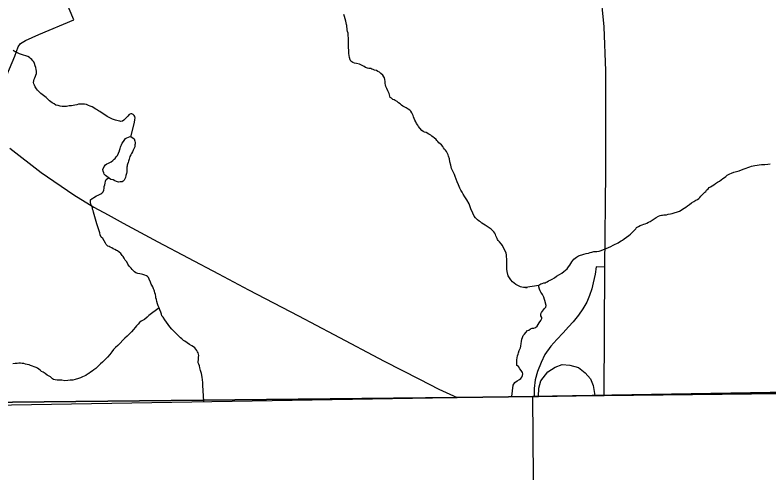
# Model space of a CAD drawing. Extents: x 2010165 to 2382125, y 1060529 to 1407316.
# Drawn here: x 2200517 to 2207531, y 1194340 to 1198595 of the extents above; entities that cross this region are included whole.
import ezdxf

# ---------------------------------------------------------------- set-up
doc = ezdxf.new("R2010")
doc.units = 0
for name, color, linetype in [('GM_X_Adjacent_County', 7, 'Continuous'), ('GM_X_City_Street', 7, 'Continuous'), ('GM_X_Corporation', 7, 'Continuous'), ('GM_X_County', 7, 'Continuous'), ('GM_X_Interchange_Ramps', 7, 'Continuous'), ('GM_X_Interstate_Route', 7, 'Continuous'), ('GM_X_Minor_Lake', 7, 'Continuous'), ('GM_X_Minor_River', 7, 'Continuous')]:
    doc.layers.add(name, color=color, linetype=linetype)

msp = doc.modelspace()

# ---------------------------------------------------------------- linework, layer by layer
at = {"layer": 'GM_X_Adjacent_County'}
msp.add_lwpolyline([(2192737.6, 1194839.7), (2198605.6, 1194974.2), (2199009.7, 1194982.8), (2204631.8, 1195039.6), (2205347.9, 1195050.5), (2205386.6, 1195051.1), (2205910.4, 1195059.1), (2205996.9, 1195060.4), (2208466.7, 1195086.6), (2214754.4, 1195227), (2218436, 1195308), (2224284, 1195428.9)], dxfattribs=at)
at = {"layer": 'GM_X_City_Street'}
for points in [[(2201062.6, 1198550.4), (2200740.4, 1199311.9), (2200689.2, 1199433.9)], [(2199009.7, 1194982.8), (2199054.4, 1195000.8), (2199096.5, 1195048.9), (2199308.4, 1195502.8), (2199721.6, 1196398.6), (2200014.7, 1197046.3), (2200229.4, 1197558.7), (2200414.9, 1197976.5), (2200515.5, 1198214.5), (2200547.4, 1198299.9), (2200566.5, 1198329.3), (2200615, 1198358.6), (2200739.9, 1198414.7), (2201062.6, 1198550.4)]]:
    msp.add_lwpolyline(points, dxfattribs=at)
at = {"layer": 'GM_X_Corporation'}
for points in [[(2225489.9, 1195453.9), (2213202.5, 1195199), (2210879.2, 1195154.6), (2209126.8, 1195115.5), (2208833.2, 1195110.6), (2205335.3, 1195051.8), (2197309.3, 1194916.9), (2196632.3, 1194905.5), (2196205.1, 1208275.6), (2197215.9, 1208288.2), (2199497, 1208304.3), (2199654.4, 1208314.4), (2199834.9, 1208326), (2199872.3, 1208332.6), (2204445.3, 1208317.3), (2204662.3, 1210529.8), (2204447.2, 1221938.7)], [(2205380.8, 1189374), (2205335.3, 1195051.8), (2208833.2, 1195110.6), (2208834.3, 1194880.4), (2209634.8, 1194876.7), (2209694, 1194860.1), (2209758.7, 1194828.6), (2209892.1, 1194715.8), (2210886.7, 1194715.4), (2210879.2, 1195154.6), (2213202.5, 1195199), (2213203.5, 1195138.9), (2211060.9, 1194048.1), (2211051.6, 1194591.3), (2210004.4, 1194618.8), (2209949.2, 1194667.7), (2209948.6, 1194580.7), (2209946.9, 1194358.4), (2209934.6, 1194108.7)]]:
    msp.add_lwpolyline(points, dxfattribs=at)
at = {"layer": 'GM_X_County'}
msp.add_lwpolyline([(2224284, 1195428.9), (2218436, 1195308), (2214754.4, 1195227), (2208466.7, 1195086.6), (2205996.9, 1195060.4), (2205910.4, 1195059.1), (2205386.6, 1195051.1), (2205347.9, 1195050.5), (2204631.8, 1195039.6), (2199009.7, 1194982.8), (2198605.6, 1194974.2), (2192737.6, 1194839.7)], dxfattribs=at)
at = {"layer": 'GM_X_Interchange_Ramps'}
for points in [[(2206005.6, 1196253.6), (2205924.4, 1196256.7), (2205913.2, 1196185.9), (2205897.1, 1196106.4), (2205882.2, 1196050.6), (2205862.3, 1195989.7), (2205836.2, 1195926.3), (2205800.2, 1195865.5), (2205758, 1195805.9), (2205708.3, 1195743.8), (2205666.1, 1195697.8), (2205617.3, 1195643.2), (2205556.8, 1195581), (2205502.8, 1195519.2), (2205446.2, 1195441.9), (2205412.2, 1195366.6), (2205377.9, 1195281.7), (2205356.8, 1195205.9), (2205345.4, 1195123.3), (2205347.9, 1195050.5)], [(2205386.6, 1195051.1), (2205390.3, 1195127.7), (2205407.4, 1195194.9), (2205474.2, 1195280.7), (2205541, 1195323.7), (2205608.9, 1195346.3), (2205679.3, 1195342.7), (2205760.4, 1195318.9), (2205822.4, 1195271.2), (2205870.1, 1195213.9), (2205897.1, 1195151.8), (2205910.4, 1195059.1)]]:
    msp.add_lwpolyline(points, dxfattribs=at)
at = {"layer": 'GM_X_Interstate_Route'}
for points in [[(2205996.9, 1195060.4), (2206005.6, 1196253.6), (2206012.1, 1197136.9), (2206013.6, 1198077.3), (2205998.5, 1198486.3), (2205964.4, 1198834.6), (2205903.9, 1199190.5), (2205851.8, 1199390.9)], [(2200470, 1197359.4), (2200760.9, 1197132.4), (2201065.3, 1196923.8), (2201249.2, 1196810.6), (2201383.3, 1196737.2), (2201523.3, 1196661.6), (2201845.7, 1196487), (2202408.8, 1196189.1), (2202687.9, 1196042.2), (2203154.9, 1195798.8), (2203483.8, 1195626.9), (2203951, 1195379.8), (2204279.8, 1195211.5), (2204459.7, 1195118.8), (2204631.8, 1195039.6)]]:
    msp.add_lwpolyline(points, dxfattribs=at)
at = {"layer": 'GM_X_Minor_Lake'}
for points in [[(2201488.8, 1197334.8), (2201488.8, 1197334.9), (2201494.3, 1197355.1), (2201497.9, 1197367.3), (2201501.7, 1197377.4), (2201507.4, 1197389.6), (2201514.9, 1197405.9), (2201526.6, 1197420.2), (2201532.3, 1197430.4), (2201545.9, 1197446.8), (2201555.8, 1197453.1), (2201571.6, 1197461.6), (2201587.5, 1197466), (2201597.6, 1197462.3), (2201611.9, 1197454.6), (2201624.2, 1197444.9), (2201630.8, 1197423), (2201633.1, 1197411), (2201633.4, 1197398.9), (2201631.7, 1197388.9), (2201630.2, 1197370.8), (2201622.7, 1197350.5), (2201617, 1197340.3), (2201609.4, 1197324), (2201601.8, 1197309.8), (2201594.1, 1197297.5), (2201586.5, 1197281.3), (2201582.8, 1197269.1), (2201579.1, 1197257), (2201575.4, 1197246.8), (2201571.6, 1197236.7), (2201568, 1197224.6), (2201562.3, 1197210.3), (2201560.6, 1197200.3), (2201558.9, 1197190.2), (2201557.1, 1197180.1), (2201557.4, 1197170.1), (2201555.8, 1197156), (2201556.3, 1197137.9), (2201552.7, 1197121.7), (2201549.2, 1197103.6), (2201545.6, 1197085.4), (2201537.9, 1197073.2), (2201532.3, 1197061), (2201524.5, 1197050.7), (2201514.6, 1197046.4), (2201494.6, 1197043.9), (2201480.6, 1197043.6), (2201470.5, 1197045.3), (2201460.4, 1197049), (2201446.2, 1197054.7), (2201430, 1197062.3), (2201409.8, 1197065.8)], [(2201409.8, 1197065.8), (2201358.6, 1197104.6), (2201346.3, 1197116.3), (2201341.9, 1197130.3), (2201335.5, 1197144.1), (2201333.1, 1197160.1), (2201346.3, 1197188.6), (2201360, 1197203), (2201371.8, 1197211.4), (2201387.6, 1197219.8), (2201397.5, 1197224.1), (2201411.3, 1197232.5), (2201427, 1197244.9), (2201438.7, 1197257.3), (2201448.6, 1197261.6), (2201458.2, 1197277.9), (2201469.9, 1197290.2), (2201488.8, 1197334.8)]]:
    msp.add_lwpolyline(points, dxfattribs=at)
at = {"layer": 'GM_X_Minor_River'}
for points in [[(2204221.2, 1197661.7), (2204214.8, 1197673.6), (2204208.4, 1197687.4), (2204200, 1197701.3), (2204189.8, 1197711), (2204175.5, 1197720.7), (2204165.3, 1197726.5), (2204155.1, 1197732.2), (2204124.6, 1197749.5), (2204112.3, 1197757.2), (2204100, 1197768.9), (2204085.6, 1197780.6), (2204071.3, 1197792.3), (2204055, 1197801.9), (2204042.8, 1197807.6), (2204032.6, 1197811.3), (2204018.3, 1197823), (2204008.1, 1197828.8), (2204003.8, 1197840.7), (2203997.1, 1197864.6), (2203986.4, 1197890.4), (2203975.8, 1197912.2), (2203967.3, 1197930.1), (2203962.8, 1197946), (2203960.5, 1197960), (2203960, 1197978.1), (2203957.5, 1197996.1), (2203955.1, 1198010.1), (2203948.8, 1198022), (2203940.4, 1198035.8), (2203919.8, 1198053.3), (2203907.5, 1198063.1), (2203893.3, 1198070.7), (2203879.1, 1198078.4), (2203862.9, 1198084), (2203848.7, 1198087.6), (2203836.6, 1198091.3), (2203826.4, 1198097.1), (2203808.3, 1198098.6), (2203796.2, 1198102.3), (2203778, 1198107.8), (2203765.8, 1198115.6), (2203745.4, 1198127.1), (2203721, 1198138.5), (2203694.8, 1198145.8), (2203674.6, 1198149.3), (2203660.5, 1198152.9), (2203642.1, 1198166.5), (2203635.7, 1198180.4), (2203629.1, 1198200.3), (2203624.6, 1198220.3), (2203622.1, 1198238.3), (2203621.6, 1198256.3), (2203620.4, 1198302.5), (2203619.8, 1198322.6), (2203619.1, 1198348.6), (2203618.3, 1198380.7), (2203617.6, 1198404.8), (2203615, 1198426.8), (2203610.6, 1198442.8), (2203608.2, 1198456.8), (2203605.8, 1198470.8), (2203605.4, 1198484.8), (2203605.1, 1198496.9), (2203600.8, 1198508.8), (2203598.4, 1198522.8), (2203594, 1198538.7), (2203587.4, 1198558.6), (2203580.7, 1198582.6), (2203576.2, 1198600.5)], [(2201595.1, 1197463.2), (2201628.1, 1197595.6), (2201631.3, 1197625.8), (2201635, 1197637.9), (2201632.6, 1197651.9), (2201626.4, 1197661.8), (2201616.1, 1197669.6), (2201603.9, 1197677.3), (2201593.9, 1197677), (2201578, 1197670.6), (2201566.4, 1197656.2), (2201558.6, 1197646), (2201546.9, 1197635.6), (2201529.3, 1197617.1), (2201515.5, 1197608.7), (2201501.5, 1197606.3), (2201491.5, 1197608.1), (2201477.3, 1197611.7), (2201453.1, 1197617.1), (2201424.7, 1197628.4), (2201398.4, 1197639.7), (2201374, 1197651.1), (2201306.6, 1197697.6), (2201294.3, 1197705.3), (2201276, 1197716.8), (2201263.7, 1197724.6), (2201251.5, 1197732.3), (2201233.2, 1197741.8), (2201214.9, 1197749.4), (2201200.7, 1197755), (2201182.5, 1197762.6), (2201162.3, 1197766.1), (2201146.3, 1197767.6), (2201128.2, 1197767.2), (2201108.2, 1197766.7), (2201092.3, 1197762.2), (2201074.3, 1197757.7), (2201056.4, 1197755.2), (2201042.4, 1197750.9), (2201030.4, 1197750.6), (2201020.4, 1197750.3), (2201008.4, 1197748), (2200994.5, 1197745.6), (2200978.4, 1197745.2), (2200968.4, 1197744.9), (2200956.3, 1197746.6), (2200936.2, 1197748.1), (2200918, 1197753.6), (2200897.8, 1197759.1), (2200879.5, 1197768.7), (2200863.2, 1197778.3), (2200848.9, 1197788), (2200836.6, 1197797.7), (2200816, 1197819.2), (2200805.7, 1197829), (2200793.5, 1197836.7), (2200781.2, 1197846.4), (2200768.9, 1197856.1), (2200756.6, 1197865.8), (2200738.1, 1197883.4), (2200725.7, 1197897.2), (2200715.3, 1197910.9), (2200704.8, 1197926.7), (2200698.4, 1197942.6), (2200692, 1197954.5), (2200689.7, 1197968.5), (2200691.3, 1197982.6), (2200694.9, 1197998.8), (2200700.5, 1198010.9), (2200715.5, 1198051.5), (2200717.2, 1198061.6), (2200716.9, 1198073.6), (2200714.5, 1198087.6), (2200710, 1198107.6), (2200705.5, 1198123.5), (2200699, 1198143.4), (2200690.5, 1198159.3), (2200682.3, 1198169.1), (2200671.9, 1198180.9), (2200661.6, 1198190.6), (2200651.3, 1198200.4), (2200635, 1198210), (2200616.8, 1198217.6), (2200596.6, 1198223.1), (2200578.4, 1198228.6), (2200558.1, 1198236.1), (2200539.9, 1198243.7), (2200519.6, 1198253.2), (2200499.2, 1198266.7)], [(2205390.6, 1196082.3), (2205266.9, 1196062.7), (2205282.9, 1196063.1), (2205266.9, 1196062.7), (2205246.8, 1196064.2), (2205230.7, 1196065.8), (2205220.6, 1196069.5), (2205202.2, 1196079.1), (2205190.1, 1196084.8), (2205175.8, 1196092.4), (2205161.5, 1196104.1), (2205145.1, 1196115.7), (2205130.6, 1196133.4), (2205116, 1196153.1), (2205105.5, 1196170.9), (2205094.4, 1196210.8), (2205091.8, 1196232.8), (2205091.2, 1196256.9), (2205092.7, 1196273), (2205092.3, 1196289), (2205091.8, 1196307.1), (2205091.2, 1196329.1), (2205090.7, 1196349.2), (2205090.3, 1196365.3), (2205085.8, 1196381.2), (2205075, 1196409.1), (2205062.4, 1196432.8), (2205051.8, 1196452.6), (2205039.3, 1196470.4), (2205024.8, 1196488), (2205012.4, 1196499.8), (2205006.2, 1196509.6), (2205001.9, 1196519.6), (2204995.6, 1196531.4), (2204991.2, 1196543.4), (2204986.9, 1196555.3), (2204980.5, 1196569.2), (2204972.2, 1196581), (2204959.8, 1196592.8), (2204945.4, 1196606.4), (2204929, 1196618.1), (2204910.6, 1196631.6), (2204892.3, 1196643.2), (2204874, 1196652.8), (2204859.7, 1196662.4), (2204847.4, 1196672.1), (2204835.1, 1196679.8), (2204820.8, 1196691.5), (2204802.3, 1196709.1), (2204787.8, 1196726.8), (2204775, 1196752.6), (2204757.9, 1196794.3), (2204740.6, 1196840), (2204721.5, 1196877.7), (2204702.7, 1196907.3), (2204686, 1196930.9), (2204675.5, 1196948.7), (2204665, 1196966.5), (2204654.4, 1196986.3), (2204643.6, 1197018.2), (2204630.8, 1197043.9), (2204622.1, 1197069.8), (2204613.4, 1197093.7), (2204604.9, 1197113.5), (2204598.6, 1197125.4), (2204577.3, 1197169), (2204570.5, 1197199), (2204563.6, 1197230.9), (2204558.9, 1197258.9), (2204550.1, 1197284.8), (2204545.8, 1197296.7), (2204537.3, 1197314.6), (2204531, 1197326.4), (2204522.6, 1197338.3), (2204512.3, 1197350.1), (2204504, 1197359.9), (2204495.6, 1197373.7), (2204485.2, 1197387.5), (2204472.9, 1197397.2), (2204460.6, 1197408.9), (2204450.3, 1197418.7), (2204442, 1197428.5), (2204435.7, 1197438.4), (2204417.2, 1197454), (2204407.1, 1197459.7), (2204394.8, 1197469.4), (2204384.5, 1197479.2), (2204368.2, 1197488.8), (2204341.8, 1197502.2), (2204327.6, 1197507.8), (2204315.4, 1197511.6), (2204301.1, 1197523.2), (2204282.5, 1197544.8), (2204272.1, 1197558.6), (2204263.7, 1197572.4), (2204253.3, 1197586.2), (2204246.8, 1197604.1), (2204236.4, 1197617.9), (2204231.9, 1197633.8), (2204225.5, 1197647.7), (2204221.2, 1197661.7)], [(2206116.1, 1196472.5), (2206127.9, 1196478.8), (2206141.7, 1196487.2), (2206155.5, 1196495.6), (2206169.4, 1196504), (2206185.1, 1196516.5), (2206204.7, 1196531.1), (2206226.4, 1196545.7), (2206244, 1196560.2), (2206261.7, 1196576.7), (2206275.4, 1196589.1), (2206292.9, 1196607.7), (2206300.5, 1196621.9), (2206318.4, 1196630.4), (2206334.2, 1196638.9), (2206352, 1196645.4), (2206365.9, 1196651.8), (2206379.8, 1196656.1), (2206393.7, 1196662.5), (2206409.6, 1196669), (2206425.4, 1196677.4), (2206445.1, 1196690), (2206462.8, 1196702.5), (2206480.6, 1196713), (2206502.3, 1196725.6), (2206518.1, 1196732.1), (2206532.1, 1196734.4), (2206542.1, 1196736.7), (2206552.1, 1196737), (2206564.1, 1196739.3), (2206578.1, 1196739.6), (2206594, 1196744.1), (2206614, 1196746.6), (2206631.9, 1196751.1), (2206697.5, 1196772.9), (2206713.3, 1196781.3), (2206727.1, 1196789.7), (2206742.9, 1196800.2), (2206758.7, 1196810.6), (2206774.4, 1196823.1), (2206792.1, 1196835.6), (2206811.7, 1196850.2), (2206831.5, 1196862.8), (2206851.2, 1196873.3), (2206865, 1196881.7), (2206878.8, 1196890.1), (2206888.6, 1196898.4), (2206898.3, 1196910.7), (2206906.1, 1196920.9), (2206915.9, 1196929.2), (2206933.4, 1196947.8), (2206943.2, 1196956.1), (2206950.9, 1196968.3), (2206964.6, 1196980.7), (2206976.4, 1196991.1), (2206988.2, 1196999.4), (2207002, 1197007.8), (2207017.8, 1197018.2), (2207035.5, 1197030.8), (2207053.2, 1197041.3), (2207071, 1197051.8), (2207086.7, 1197064.2), (2207102.5, 1197074.7), (2207116.2, 1197085.1), (2207130, 1197095.5), (2207141.7, 1197105.8), (2207153.6, 1197112.2), (2207167.5, 1197118.6), (2207183.3, 1197125), (2207205.2, 1197133.6), (2207229, 1197140.3), (2207252.9, 1197148.9), (2207276.7, 1197157.6), (2207300.5, 1197166.2), (2207318.5, 1197170.7), (2207334.3, 1197179.1), (2207352.2, 1197183.6), (2207368.1, 1197190.1), (2207384, 1197194.5), (2207400, 1197196.9), (2207461.9, 1197206.6), (2207491.9, 1197207.4), (2207519.9, 1197210.1), (2207541.9, 1197212.7)], [(2201278.5, 1196654.7), (2201271.9, 1196676.6), (2201265.3, 1196698.6), (2201260.7, 1196718.5), (2201252.1, 1196742.4), (2201247.5, 1196762.3), (2201243, 1196780.3), (2201238.7, 1196792.2), (2201236.4, 1196802.2), (2201227.9, 1196822.1), (2201223.4, 1196838), (2201219, 1196853.9), (2201218.7, 1196864), (2201220.4, 1196878.1), (2201236.1, 1196890.6), (2201245.9, 1196896.8), (2201259.7, 1196905.2), (2201273.5, 1196913.6), (2201289.4, 1196922.1), (2201303.2, 1196928.4), (2201315.1, 1196934.8), (2201325, 1196939.1), (2201336.6, 1196953.4), (2201342.3, 1196967.6), (2201345.8, 1196985.8), (2201347.4, 1197001.9), (2201351, 1197016.1), (2201354.6, 1197032.2), (2201360.1, 1197050.4), (2201365.7, 1197066.6), (2201386.1, 1197083.8)], [(2202274.5, 1195002.7), (2202265.4, 1195154.6), (2202264.7, 1195180.7), (2202260, 1195204.7), (2202257.3, 1195230.7), (2202250.5, 1195262.6), (2202243.7, 1195290.6), (2202237, 1195316.5), (2202232.5, 1195334.5), (2202226, 1195350.3), (2202221.6, 1195364.3), (2202224.6, 1195404.5), (2202224.2, 1195416.6), (2202225.9, 1195430.7), (2202223.5, 1195444.7), (2202221.2, 1195454.6), (2202214.9, 1195466.5), (2202208.6, 1195478.4), (2202200.2, 1195490.2), (2202189.9, 1195502), (2202177.6, 1195511.7), (2202163.3, 1195521.4), (2202140.9, 1195532.9), (2202118.4, 1195550.3), (2202098, 1195563.8), (2202083.7, 1195571.5), (2202067.3, 1195585.1), (2202055, 1195594.8), (2202046.7, 1195604.7), (2202036.4, 1195614.4), (2202024.1, 1195626.2), (2202011.7, 1195639.9), (2201995.2, 1195657.5), (2201976.6, 1195677.1), (2201958, 1195696.7), (2201941.4, 1195718.4), (2201924.8, 1195740), (2201910.1, 1195763.7), (2201895.4, 1195787.4), (2201883, 1195801.2), (2201878.6, 1195815.1), (2201872.1, 1195835), (2201863.5, 1195854.9), (2201857, 1195872.8), (2201848.5, 1195892.6), (2201841.9, 1195912.5), (2201837.4, 1195932.5), (2201832.8, 1195952.4), (2201828.4, 1195966.4), (2201826.1, 1195980.4), (2201823.6, 1195998.4), (2201819.1, 1196014.3), (2201814.7, 1196028.3), (2201810.5, 1196038.2), (2201804.1, 1196052.1), (2201797.6, 1196068), (2201789.2, 1196083.8), (2201782.9, 1196095.7), (2201776.4, 1196113.6), (2201765.6, 1196139.4), (2201757.2, 1196155.3), (2201748.9, 1196165.1), (2201738.7, 1196170.8), (2201724.5, 1196178.5), (2201706.3, 1196184.1), (2201694.2, 1196185.8), (2201678.1, 1196189.3), (2201659.9, 1196192.9), (2201641.7, 1196200.4), (2201627.4, 1196210.1), (2201617.1, 1196219.9), (2201606.7, 1196231.6), (2201596.4, 1196241.4), (2201588.2, 1196251.2), (2201577.8, 1196263), (2201567.4, 1196278.8), (2201556.7, 1196302.6), (2201542.2, 1196318.3), (2201531.7, 1196336.1), (2201523.3, 1196349.9), (2201515.1, 1196359.8), (2201508.8, 1196369.6), (2201502.5, 1196379.5), (2201486.1, 1196393.1), (2201471.8, 1196402.8), (2201459.6, 1196408.5), (2201445.4, 1196416.1), (2201431.2, 1196421.8), (2201416.9, 1196431.5), (2201402.6, 1196439.1), (2201392.5, 1196442.9), (2201380.3, 1196448.6), (2201365.9, 1196462.3), (2201357.5, 1196476.1), (2201345, 1196495.8), (2201332.3, 1196519.6), (2201317.9, 1196531.3), (2201309.3, 1196553.1), (2201304.8, 1196571.1), (2201283.1, 1196634.8), (2201278.5, 1196654.7)], [(2205138.9, 1195050.8), (2205153, 1195154.1), (2205168.3, 1195180.6), (2205187.9, 1195197.2), (2205209.7, 1195207.8), (2205223.5, 1195216.2), (2205233.2, 1195228.5), (2205238.7, 1195246.7), (2205240.3, 1195260.8), (2205237.9, 1195274.8), (2205225.4, 1195292.6), (2205215, 1195306.3), (2205200.4, 1195328.1), (2205186.1, 1195339.7), (2205184.7, 1195391.9), (2205188.2, 1195410.1), (2205191.7, 1195428.2), (2205197.3, 1195444.4), (2205201, 1195456.6), (2205208.4, 1195478.8), (2205214.1, 1195491.1), (2205219.8, 1195503.2), (2205223.3, 1195519.4), (2205226.7, 1195541.6), (2205228.2, 1195561.7), (2205231.7, 1195581.9), (2205237.3, 1195598.1), (2205244.8, 1195616.3), (2205256.4, 1195630.7), (2205268.1, 1195645.1), (2205283.6, 1195663.6), (2205297.5, 1195667.9), (2205313.2, 1195680.4), (2205329.2, 1195684.8), (2205343.2, 1195685.2), (2205359.1, 1195691.6), (2205374.8, 1195704.1), (2205394, 1195734.7), (2205409.4, 1195757.2), (2205417, 1195775.5), (2205416.7, 1195785.5), (2205410.2, 1195801.4), (2205409.8, 1195817.4), (2205415.5, 1195829.7), (2205423.2, 1195841.9), (2205432.8, 1195856.2), (2205444.5, 1195868.6), (2205454.2, 1195880.9), (2205459.9, 1195895.1), (2205446.6, 1195940.9), (2205444.3, 1195952.9), (2205437.7, 1195972.8), (2205431.3, 1195986.7), (2205425, 1195998.6), (2205416.7, 1196008.4), (2205410.4, 1196018.3), (2205402, 1196032.1), (2205395.6, 1196048), (2205391, 1196067.9), (2205390.5, 1196086), (2205408.3, 1196098.5), (2205422.2, 1196100.9), (2205436.1, 1196105.3), (2205448.1, 1196107.6), (2205458, 1196111.9), (2205467.9, 1196116.2), (2205479.7, 1196124.5), (2205495.6, 1196132.9), (2205515.4, 1196141.5), (2205535.2, 1196152.1), (2205554.8, 1196168.6), (2205582.4, 1196183.4), (2205604.1, 1196196), (2205621.8, 1196210.6), (2205637.5, 1196223), (2205653.2, 1196237.5), (2205666.8, 1196253.9), (2205678.4, 1196270.3), (2205687.9, 1196286.6), (2205697.5, 1196302.9), (2205705.2, 1196315.1), (2205715, 1196325.4), (2205728.7, 1196335.8), (2205740.5, 1196344.2), (2205760.2, 1196356.8), (2205809.9, 1196374.1), (2205831.8, 1196378.7), (2205851.8, 1196383.2), (2205867.7, 1196387.7), (2205883.6, 1196392.1), (2205903.5, 1196396.6), (2205929.6, 1196397.3), (2205951.5, 1196401.9), (2205971.5, 1196406.5), (2205993.3, 1196415.1), (2206017.1, 1196425.7), (2206038.8, 1196436.3), (2206060.7, 1196445), (2206082.4, 1196455.6), (2206100.2, 1196466.1), (2206116.1, 1196472.5)], [(2201856.5, 1195873.9), (2201762.6, 1195804), (2201745, 1195787.5), (2201721.5, 1195766.8), (2201689.9, 1195749.9), (2201674.2, 1195737.4), (2201662.5, 1195723.1), (2201647, 1195706.6), (2201633.3, 1195692.2), (2201617.8, 1195673.7), (2201600.3, 1195651.2), (2201578.8, 1195630.5), (2201559.3, 1195611.9), (2201539.8, 1195591.4), (2201520.2, 1195572.8), (2201494.9, 1195546), (2201473.4, 1195525.4), (2201451.9, 1195504.7), (2201434.3, 1195486.2), (2201416.8, 1195465.6), (2201397.4, 1195441.1), (2201376.1, 1195414.4), (2201352.7, 1195389.7), (2201331.2, 1195369), (2201313.6, 1195352.5), (2201268.6, 1195309.1), (2201250.9, 1195296.6), (2201235.2, 1195286.2), (2201219.4, 1195275.7), (2201203.7, 1195265.3), (2201191.8, 1195256.9), (2201176.1, 1195246.5), (2201144.4, 1195231.6), (2201126.5, 1195225.1), (2201106.7, 1195218.6), (2201076.8, 1195209.7), (2201054.9, 1195203.1), (2201030.9, 1195200.5), (2201006.9, 1195197.9), (2200978.9, 1195197.1), (2200952.7, 1195200.5), (2200932.6, 1195201.9), (2200910.5, 1195203.4), (2200890.5, 1195204.8), (2200876.3, 1195208.5), (2200866.1, 1195214.2), (2200847.6, 1195231.8), (2200817.1, 1195247.1), (2200796.7, 1195262.6), (2200778.2, 1195276.2), (2200764, 1195283.9), (2200753.8, 1195291.6), (2200739.4, 1195303.3), (2200725.1, 1195312.9), (2200712.9, 1195318.6), (2200694.7, 1195326.2), (2200678.5, 1195331.8), (2200662.3, 1195337.4), (2200648.1, 1195343.1), (2200629.9, 1195348.6), (2200613.8, 1195352.2), (2200597.6, 1195355.8), (2200583.6, 1195357.4), (2200567.5, 1195359), (2200553.4, 1195358.6), (2200535.5, 1195356.2), (2200519.4, 1195355.7), (2200495.4, 1195355.1)]]:
    msp.add_lwpolyline(points, dxfattribs=at)

doc.saveas('drawing.dxf')
